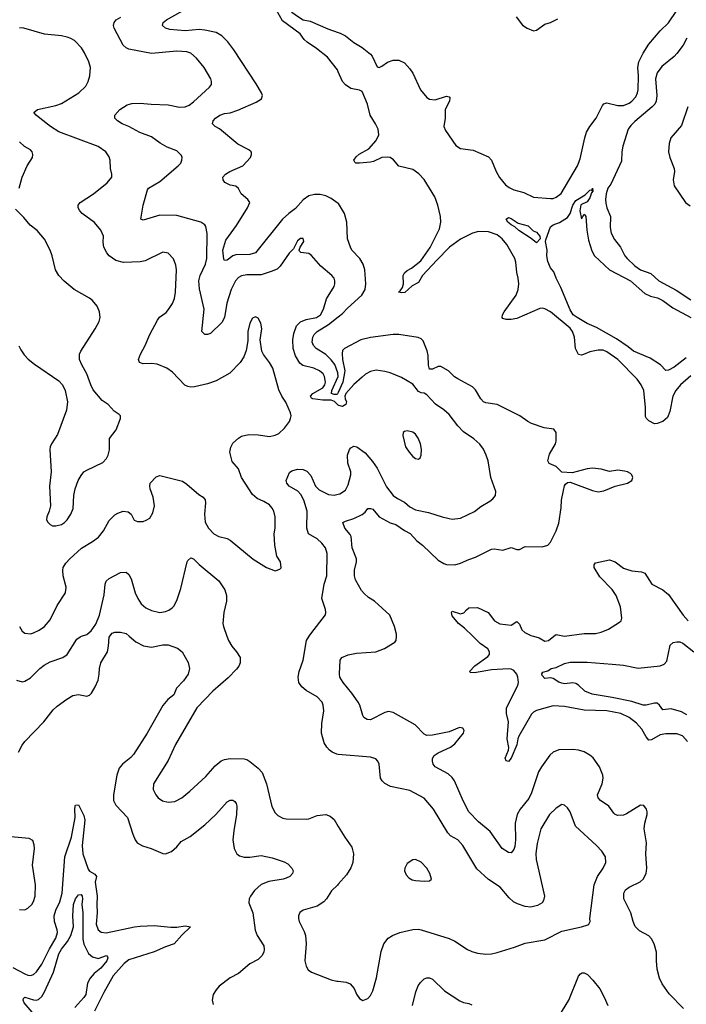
# Model space of a CAD drawing. Header units: inches. Extents: x 1173000 to 1307049, y 522583 to 678455.
# Tile 488 of 617: x 1217732 to 1222477, y 637379 to 644391. Entities that reach past the tile are written whole.
import ezdxf

# ---------------------------------------------------------------- set-up
doc = ezdxf.new("R2010")
doc.units = ezdxf.units.IN
doc.header["$MEASUREMENT"] = 0
for name, color, linetype in [('B2613', 7, 'Continuous'), ('B2614', 7, 'Continuous'), ('B2623', 7, 'Continuous'), ('B2624', 7, 'Continuous')]:
    doc.layers.add(name, color=color, linetype=linetype)

msp = doc.modelspace()

# ---------------------------------------------------------------- linework, layer by layer
at = {"layer": 'B2613', "color": 5}
for points, elevation in [([(1217710, 639688.5), (1217750, 639676.4), (1217770, 639680.4), (1217810, 639704.4), (1217875.8, 639770), (1217906.7, 639793.3), (1217950, 639817.7), (1218039.3, 639850), (1218069.6, 639870), (1218139.3, 639980.7), (1218163.3, 639996.7), (1218172.9, 640000)], 1040), ([(1217724.6, 639175.4), (1217750, 639225.5), (1217768.2, 639250), (1217904, 639390), (1217970, 639475.5), (1217998.2, 639501.8), (1218066.7, 639553.3), (1218110, 639577.6), (1218150, 639584.4), (1218210, 639574), (1218230, 639580.7), (1218244.4, 639595.6), (1218270, 639639.1), (1218291.5, 639688.5), (1218298.8, 639730), (1218299.8, 639770), (1218309.8, 639810), (1218356.5, 639890), (1218365.3, 639930), (1218370, 639994), (1218374.4, 640000)], 1020), ([(1218512, 640000), (1218559.6, 639959.6), (1218612.4, 639932.4), (1218670, 639922.2), (1218750, 639938), (1218790, 639938.4), (1218855, 639915), (1218888.4, 639890), (1218932.4, 639812.4), (1218940.2, 639770), (1218930.2, 639730), (1218897.6, 639682.4), (1218849.2, 639630), (1218830, 639582.7), (1218786, 639550), (1218750, 639507.8), (1218640.2, 639310), (1218542, 639158), (1218523.5, 639136.5), (1218464.7, 639090), (1218439.7, 639060.3), (1218423.2, 639010), (1218399.3, 638870), (1218399.7, 638830), (1218417.7, 638797.7), (1218499.5, 638710), (1218536.5, 638590), (1218553.7, 638550), (1218568.4, 638530), (1218607.1, 638507.1), (1218668.1, 638488.1), (1218750, 638452.4), (1218770, 638450.4), (1218812.3, 638467.7), (1218850, 638500.5), (1218881.8, 638538.2), (1218944.6, 638575.4), (1219050, 638657.4), (1219127.3, 638730), (1219210, 638821.1), (1219230, 638833.4), (1219250, 638832.2), (1219262.5, 638822.5), (1219271.8, 638810), (1219276.9, 638790), (1219276, 638730), (1219255.8, 638615.8), (1219250.2, 638550.2), (1219259.6, 638490), (1219278.7, 638450), (1219296.2, 638436.2), (1219330, 638427.1), (1219370, 638427.2), (1219450, 638438), (1219530, 638423.1), (1219613.7, 638393.7), (1219640, 638380), (1219668.2, 638350), (1219678.4, 638330), (1219673.4, 638310), (1219654.3, 638290), (1219630, 638277.5), (1219607.3, 638270), (1219505.4, 638254.6), (1219450, 638233.6), (1219404.5, 638190), (1219374.9, 638150), (1219365.2, 638130), (1219363.2, 638103.2), (1219391.6, 638030), (1219407.9, 637907.9), (1219422, 637870), (1219470, 637794.8), (1219472.6, 637770), (1219468.9, 637750), (1219455.5, 637724.5), (1219430, 637699.1), (1219370, 637666.6), (1219290, 637598.4), (1219230, 637567.6), (1219151.7, 637508.3), (1219130, 637482.7), (1219110, 637448.7), (1219103, 637410), (1219110, 637378)], 1020), ([(1219206.9, 640000), (1219217.6, 639970), (1219241.3, 639930), (1219275.3, 639890), (1219300.3, 639850), (1219302, 639810), (1219292.9, 639787.1), (1219274.3, 639765.7), (1219215, 639705), (1219107, 639610), (1218993.1, 639490), (1218841.7, 639230), (1218790, 639115.1), (1218684.9, 638950), (1218681.6, 638910), (1218700.5, 638870), (1218718, 638850), (1218747.8, 638827.8), (1218790, 638818.7), (1218836.3, 638823.7), (1218887, 638850), (1218943.3, 638896.7), (1219058, 639002), (1219123, 639077), (1219167.2, 639112.8), (1219190, 639122.8), (1219230, 639130.3), (1219330, 639126.4), (1219350, 639121.6), (1219370, 639108.2), (1219430, 639061.3), (1219457.4, 639030), (1219488.4, 638948.4), (1219527.1, 638787.1), (1219550, 638744), (1219570, 638723), (1219606.1, 638706.1), (1219630, 638701.3), (1219770, 638697.4), (1219790, 638700.3), (1219850, 638724.4), (1219910, 638730.6), (1219942, 638718), (1219970, 638696.3), (1220000, 638646.1)], 1040), ([(1220000, 639158.8), (1219990, 639159.7), (1219955.3, 639175.3), (1219936.2, 639190), (1219917.6, 639210), (1219900.4, 639240.4), (1219879.1, 639310), (1219881.8, 639378.2), (1219895.8, 639470), (1219891.2, 639510), (1219884, 639530), (1219850, 639568.2), (1219770, 639614.3), (1219740, 639640), (1219719.7, 639670), (1219713.7, 639710), (1219721.7, 639750), (1219749.6, 639829.6), (1219774, 639970), (1219792.8, 640000)], 1040), ([(1217682.4, 637642.4), (1217770, 637595.6), (1217790, 637587.1), (1217810, 637585.8), (1217830, 637592.6), (1217852, 637610), (1217890, 637666), (1217944.8, 637775.2), (1217989.3, 637850), (1218000.4, 637890), (1217999.6, 637910), (1217979.9, 637970), (1217977.8, 638010), (1217988.5, 638050), (1218017, 638110), (1218035.8, 638170), (1218053.9, 638430), (1218099.9, 638570), (1218127.5, 638710), (1218124.2, 638770), (1218127.6, 638790), (1218130, 638797.3), (1218150, 638800.7), (1218190, 638724.9), (1218196.4, 638690), (1218176.6, 638510), (1218180.8, 638450), (1218220.8, 638340.8), (1218230, 638327.8), (1218267.3, 638307.3), (1218279.2, 638290), (1218268.4, 638250), (1218283.4, 638150), (1218280.9, 638090), (1218284.4, 638030), (1218275.8, 637950), (1218290.3, 637910), (1218312.8, 637892.8), (1218348.4, 637888.4), (1218549.2, 637930.8), (1218590, 637935.1), (1218690, 637940.9), (1218808.6, 637928.6), (1218851.8, 637928.2), (1218910, 637937.7), (1218947.3, 637930), (1218887.4, 637872.6), (1218831.7, 637810), (1218770.2, 637789.8), (1218690, 637754.3), (1218510, 637697.1), (1218474.9, 637670), (1218398.6, 637581.4), (1218330, 637463.6), (1218265, 637330)], 980), ([(1217730, 638054.6), (1217770, 638052.9), (1217790, 638064), (1217817.7, 638090), (1217830, 638110.6), (1217842.2, 638150), (1217844.7, 638230), (1217823, 638370), (1217837.1, 638490), (1217835.9, 638515.9), (1217826.3, 638546.3), (1217800.6, 638560.6), (1217670, 638572.9)], 1020), ([(1220000, 638234.6), (1219993.3, 638226.7), (1219951.5, 638188.5), (1219915.5, 638130), (1219898, 638110), (1219850, 638077.6), (1219750, 638049.3), (1219727.2, 638032.8), (1219716.3, 638010), (1219715.5, 637990), (1219721.6, 637970), (1219756.9, 637896.9), (1219765.3, 637870), (1219770.4, 637810), (1219761.3, 637690), (1219770, 637651), (1219786.1, 637626.1), (1219810, 637608.4), (1219950, 637554.9), (1219990, 637544.9), (1220000, 637543.6)], 1040), ([(1217849.5, 637289.5), (1217765.2, 637390), (1217757.2, 637410), (1217759.1, 637420.9), (1217770, 637430.8), (1217830, 637412), (1217850, 637410.1), (1217865.2, 637414.8), (1217890, 637435.2), (1217910, 637468.3), (1217972.4, 637607.6), (1218010, 637739.3), (1218028.7, 637771.3), (1218073.7, 637826.3), (1218096.9, 637870), (1218115.2, 637930), (1218109.8, 638010.2), (1218116.1, 638090), (1218130, 638130.3), (1218150, 638158.9), (1218170, 638160.3), (1218176.5, 638150), (1218178.4, 638130), (1218175.3, 638090), (1218182.4, 638030), (1218182.3, 637842.3), (1218187.9, 637807.9), (1218221.8, 637741.8), (1218250, 637716.9), (1218290, 637705.4), (1218350, 637726), (1218358, 637718), (1218359, 637710), (1218351.4, 637690), (1218310, 637635.9), (1218262.2, 637597.8), (1218233.2, 637566.8), (1218215.9, 637530), (1218202.1, 637450), (1218190, 637428.9), (1218123.7, 637356.3)], 960)]:
    msp.add_lwpolyline(points, dxfattribs=dict(at, elevation=elevation))
at = {"layer": 'B2614', "color": 5}
for points, elevation in [([(1220000, 644019), (1219993.8, 644033.8), (1219922.8, 644122.8), (1219844.7, 644184.7), (1219778, 644230), (1219757, 644250), (1219729.4, 644290), (1219602, 644382), (1219516.3, 644536.3), (1219490, 644568.2), (1219476.6, 644596.6), (1219440.7, 644650), (1219441.2, 644658.8), (1219450, 644666.8), (1219472.4, 644652.4), (1219490, 644636.4), (1219542.8, 644562.8), (1219670, 644444.2), (1219717.1, 644410), (1219750.8, 644390), (1219798.9, 644378.9), (1219924.9, 644324.9), (1220000, 644299)], 980), ([(1220000, 643081.8), (1219950, 643117.4), (1219910, 643135.4), (1219870, 643145.3), (1219830, 643145.3), (1219790, 643136.8), (1219750, 643108.2), (1219694.9, 643045.1), (1219647, 643010), (1219603, 642970), (1219410.2, 642730), (1219370, 642717.5), (1219270, 642717.1), (1219250, 642709.8), (1219210, 642678.4), (1219190, 642675.4), (1219184.2, 642684.2), (1219178.7, 642750), (1219199.1, 642820.9), (1219274.6, 642925.4), (1219354.5, 643050), (1219369.6, 643090), (1219357, 643110), (1219309.3, 643150), (1219289.5, 643189.5), (1219270, 643206), (1219230, 643212.3), (1219192, 643232), (1219179.3, 643250), (1219178, 643270), (1219196.2, 643290), (1219227.6, 643310), (1219321.4, 643350), (1219374.3, 643410), (1219382.4, 643430), (1219382, 643442), (1219380.9, 643450), (1219363.1, 643463.1), (1219284.8, 643504.8), (1219154.5, 643614.5), (1219124, 643630), (1219104, 643650), (1219109.2, 643670), (1219127, 643690), (1219157, 643710), (1219190, 643722.8), (1219230, 643727.7), (1219285.9, 643745.9), (1219416.2, 643803.8), (1219453.4, 643826.6), (1219460.3, 643850), (1219453.2, 643870), (1219414.6, 643934.6), (1219256.1, 644176.1), (1219213.9, 644233.9), (1219170, 644275.9), (1219130, 644298.3), (1219050, 644316.8), (1219010, 644319.9), (1218910, 644312.2), (1218799.8, 644319.8), (1218769.4, 644330), (1218749.6, 644350), (1218753.6, 644370), (1218778, 644390), (1218992.4, 644510)], 1020), ([(1220000, 641644.9), (1219972, 641672), (1219950, 641681.8), (1219890, 641680.5), (1219818.9, 641690), (1219810, 641694.8), (1219801.7, 641710), (1219818.1, 641730), (1219889.8, 641770), (1219903.9, 641790), (1219908, 641810), (1219901.5, 641850), (1219891.1, 641870), (1219866.6, 641890), (1219825.1, 641910), (1219748, 641928), (1219725.6, 641945.6), (1219696.4, 641996.4), (1219679, 642050), (1219677.3, 642110), (1219683.4, 642156.6), (1219701.2, 642210), (1219730, 642239.3), (1219770, 642256.8), (1219843.6, 642270), (1219872.3, 642290), (1219894.3, 642330), (1219916.8, 642403.2), (1219969.6, 642490), (1219976.2, 642510), (1219976.2, 642530), (1219969.5, 642550), (1219954, 642570), (1219875.8, 642635.8), (1219810, 642711.5), (1219790, 642726), (1219733.2, 642733.2), (1219722.7, 642742.7), (1219721.2, 642750), (1219729.4, 642770.6), (1219754, 642810), (1219750, 642832.7), (1219730, 642832.3), (1219710, 642815.1), (1219680.5, 642759.5), (1219650, 642729), (1219585.3, 642634.7), (1219564.7, 642615.3), (1219523.2, 642596.8), (1219450, 642574.6), (1219350, 642574.2), (1219310, 642565.7), (1219290, 642554), (1219268.4, 642530), (1219238.1, 642470), (1219207.3, 642372.7), (1219190.1, 642270), (1219170, 642233.3), (1219090, 642155.3), (1219070, 642149.3), (1219050, 642149.4), (1219029, 642170), (1219046, 642330), (1219013.1, 642473.2), (1219006.4, 642530), (1219016.4, 642570), (1219054.1, 642650), (1219063.2, 642690), (1219067.4, 642867.4), (1219057.4, 642917.4), (1219049.5, 642930), (1219021.2, 642950), (1218850, 642996.8), (1218730, 642998.7), (1218610, 642962), (1218594, 642970), (1218611.1, 643070), (1218641.7, 643178.3), (1218650, 643190.3), (1218730, 643238.8), (1218860.7, 643350), (1218878, 643370), (1218887, 643390), (1218889.5, 643410), (1218883.9, 643423.9), (1218850, 643457.6), (1218782.7, 643482.7), (1218731.9, 643511.9), (1218670, 643557.4), (1218588.3, 643588.3), (1218510, 643629.7), (1218460.9, 643650), (1218429.3, 643670), (1218409.2, 643690), (1218410, 643711.3), (1218445.2, 643750), (1218496.1, 643783.9), (1218530, 643794.7), (1218590, 643797.1), (1218668, 643788), (1218790, 643783.5), (1218870, 643768.7), (1218910, 643770.2), (1218937.4, 643782.6), (1218970, 643806.5), (1219082.4, 643910), (1219096.8, 643930), (1219098.4, 643950), (1219092.2, 643970), (1219046.1, 644050), (1218990, 644115.9), (1218950, 644151.6), (1218921.5, 644161.5), (1218850, 644166.3), (1218670, 644150.6), (1218510, 644180.4), (1218489.8, 644189.8), (1218468.3, 644210), (1218405.4, 644330), (1218400.5, 644350), (1218404.2, 644370), (1218419.6, 644390), (1218452.2, 644407.8)], 1040), ([(1217730.4, 640070), (1217750, 640036.3), (1217770, 640022), (1217810, 640018), (1217830, 640023.8), (1217870, 640043.1), (1217909.5, 640070), (1217950, 640118), (1217999.6, 640220.4), (1218059.3, 640310), (1218062.9, 640350), (1218041.1, 640430), (1218038.3, 640470), (1218042.6, 640490), (1218060, 640520), (1218088.1, 640551.9), (1218171.6, 640628.4), (1218250, 640673.8), (1218293.7, 640706.3), (1218329.8, 640750.2), (1218370, 640825.5), (1218410, 640865.5), (1218430, 640877.1), (1218469.7, 640890.3), (1218505.1, 640885.1), (1218524.9, 640870), (1218546.7, 640826.7), (1218570, 640818), (1218610, 640818), (1218633.6, 640826.4), (1218657.7, 640842.3), (1218680.4, 640879.6), (1218692, 640930), (1218681.2, 640990), (1218661.5, 641050), (1218658, 641070), (1218660.7, 641090), (1218704.2, 641135.8), (1218730, 641145.5), (1218890, 641104.4), (1218923, 641083), (1219007.7, 641010), (1219039.1, 640990), (1219051.5, 640971.5), (1219055.2, 640950), (1219046.8, 640870), (1219052.2, 640812.2), (1219075.3, 640770), (1219114.9, 640730), (1219150, 640710.3), (1219210, 640695.3), (1219230, 640685.3), (1219393.4, 640550), (1219490, 640491), (1219550, 640466), (1219583.1, 640476.9), (1219592.9, 640487.1), (1219589, 640530), (1219562.7, 640570), (1219547.6, 640650), (1219543.5, 640730), (1219549.8, 640770), (1219550.9, 640850), (1219542, 640890), (1219530, 640913.3), (1219510, 640936.3), (1219470, 640960.5), (1219421.8, 640981.8), (1219389.8, 641009.8), (1219309.9, 641129.9), (1219290, 641192), (1219243.9, 641243.9), (1219228.4, 641310), (1219234.1, 641345.9), (1219250, 641375.6), (1219289, 641411), (1219310, 641424), (1219363.3, 641436.7), (1219430, 641434.6), (1219510, 641423.7), (1219550, 641432.2), (1219576, 641444), (1219618, 641482), (1219652, 641530), (1219659.3, 641550), (1219664, 641570), (1219659, 641590), (1219626.5, 641666.5), (1219598.4, 641710), (1219576.1, 641756.1), (1219535.1, 641910), (1219511.3, 641950), (1219466.4, 642006.4), (1219455.8, 642030), (1219444.2, 642110), (1219455.1, 642190), (1219449.5, 642230), (1219430, 642265.2), (1219410, 642275.1), (1219390, 642265.2), (1219370.6, 642230), (1219355.8, 642170), (1219356.1, 642103.9), (1219345.1, 642034.9), (1219326.4, 641990), (1219300.5, 641950), (1219226.9, 641873.1), (1219130, 641818.7), (1219070, 641796.9), (1218975.9, 641775.9), (1218950, 641773.6), (1218930, 641777.6), (1218908.7, 641788.7), (1218819.6, 641879.6), (1218778.4, 641910), (1218710, 641936.8), (1218670, 641942.5), (1218610, 641940.5), (1218584, 641950), (1218578, 641970), (1218591.5, 642010), (1218624.7, 642070), (1218658, 642150), (1218712.6, 642250), (1218728, 642272), (1218774, 642306), (1218792.5, 642327.5), (1218820.5, 642370), (1218834.9, 642405.1), (1218841.7, 642450), (1218848.3, 642608.3), (1218843.5, 642643.5), (1218827.8, 642687.8), (1218790, 642729.2), (1218750, 642735.1), (1218626.2, 642673.8), (1218590, 642667.1), (1218470, 642660.5), (1218416.3, 642676.3), (1218369.6, 642710), (1218353.3, 642730), (1218331.1, 642771.1), (1218326.7, 642806.7), (1218328.2, 642850), (1218310, 642892), (1218265.7, 642945.7), (1218177, 643010), (1218159.3, 643030), (1218149.3, 643050), (1218149.5, 643070), (1218162.7, 643090), (1218257, 643150), (1218354.5, 643230), (1218387, 643270), (1218387.3, 643290), (1218378.4, 643330), (1218377, 643390), (1218370, 643413.2), (1218345.1, 643450), (1218290, 643488), (1218010, 643590.9), (1217950.6, 643630.6), (1217874.5, 643690), (1217849.3, 643710), (1217834, 643730), (1217858, 643750), (1217990, 643779.1), (1218030, 643794.9), (1218154, 643870), (1218202.6, 643917.4), (1218219.6, 643950), (1218231.6, 643990), (1218235.8, 644050), (1218224.2, 644090), (1218193.9, 644153.9), (1218171.5, 644190), (1218121.6, 644241.6), (1218097.2, 644257.2), (1218070, 644266.9), (1218030, 644275.4), (1217910, 644288.6), (1217762, 644330), (1217730, 644333.1)], 1060), ([(1217728.3, 643190), (1217749.8, 643270.2), (1217786, 643350), (1217823, 643410), (1217826.2, 643430), (1217820.8, 643450), (1217810, 643463.5), (1217766.7, 643486.7), (1217730, 643519.8)], 1080), ([(1217727.3, 642067.3), (1217739.5, 642039.5), (1217763.8, 642003.8), (1217792.8, 641972.8), (1217837.2, 641937.2), (1218010, 641818), (1218037.1, 641790), (1218057.1, 641750), (1218072.7, 641670), (1218066, 641610), (1218002, 641438), (1217958, 641370), (1217948.5, 641350), (1217946.4, 641330), (1217956.4, 641170), (1217944.6, 641070), (1217952.7, 640930), (1217943.2, 640890), (1217925.3, 640850), (1217923.8, 640830), (1217931.9, 640811.9), (1217950, 640795.5), (1217967, 640787), (1217990, 640785.7), (1218030, 640796.5), (1218050.6, 640809.4), (1218071.1, 640830), (1218097.4, 640870), (1218112.6, 640910), (1218117.5, 641002.5), (1218126.6, 641050), (1218148.4, 641110), (1218170, 641146), (1218190, 641170.4), (1218210, 641183.7), (1218323.1, 641236.9), (1218350, 641266.8), (1218362.4, 641290), (1218372.4, 641327.6), (1218371.2, 641408.8), (1218419.5, 641470), (1218449.3, 641550), (1218449, 641570), (1218440.2, 641580.2), (1218403.9, 641603.9), (1218360.9, 641650), (1218319.8, 641679.8), (1218256, 641756), (1218238.7, 641790), (1218210, 641869.2), (1218173.5, 641933.5), (1218158.7, 641970), (1218158.7, 642010), (1218167.6, 642030), (1218269.8, 642190.2), (1218297.5, 642242.5), (1218304.2, 642270), (1218300.5, 642310), (1218283.6, 642350), (1218250, 642391.6), (1218228.5, 642408.5), (1218120.9, 642470), (1218049.8, 642529.8), (1218009.8, 642569.8), (1217986.9, 642610), (1217964, 642710), (1217949.7, 642750), (1217910, 642827), (1217855.6, 642890), (1217806.5, 642926.5), (1217761.4, 642981.4), (1217702.4, 643042.4)], 1080), ([(1220000, 641737.1), (1219994.7, 641725.3), (1219990, 641721.2), (1219970, 641721.7), (1219951.7, 641730), (1219953.5, 641750), (1219998.3, 641850), (1219996.8, 641876.8), (1219974.7, 641934.7), (1219950, 641969.5), (1219910, 642006.6), (1219842.4, 642050), (1219824.2, 642070), (1219814.7, 642094.7), (1219819.1, 642130), (1219828.5, 642150), (1219850.4, 642169.6), (1219930, 642220.8), (1220000, 642274.4)], 1020), ([(1219792.8, 640000), (1219803.3, 640016.7), (1219908.2, 640151.8), (1219911.5, 640170), (1219908.4, 640190), (1219881.7, 640270), (1219899.8, 640370), (1219918.7, 640430), (1219920.5, 640590), (1219908.3, 640630), (1219883.6, 640663.6), (1219850, 640693.7), (1219787.6, 640730), (1219775.3, 640770), (1219777.5, 640890), (1219755.3, 640970), (1219732.9, 641010), (1219712.6, 641032.6), (1219649.6, 641070), (1219632.7, 641090), (1219628.7, 641110), (1219652.8, 641167.2), (1219670, 641178.7), (1219709.8, 641190.2), (1219750, 641187.4), (1219774.8, 641174.8), (1219805.4, 641145.5), (1219836.5, 641070), (1219862.7, 641042.7), (1219930, 641008.5), (1219970, 641004.1), (1220000, 641011)], 1040), ([(1218172.9, 640000), (1218210, 640012.7), (1218240.7, 640039.3), (1218273.3, 640086.7), (1218301.5, 640150), (1218334.1, 640294.1), (1218340.5, 640370), (1218348.6, 640391.4), (1218368.7, 640411.3), (1218450, 640455.3), (1218490, 640457.6), (1218510, 640439.1), (1218526.4, 640410), (1218554.9, 640310), (1218572.6, 640270), (1218597.6, 640230), (1218630, 640203.1), (1218670, 640183.7), (1218730, 640170.4), (1218770, 640177), (1218794.5, 640185.5), (1218818.2, 640201.8), (1218830, 640215.5), (1218850, 640254.9), (1218879.7, 640340.3), (1218924.8, 640530), (1218930, 640540.5), (1218950, 640558.4), (1218970, 640552.4), (1219010, 640511.8), (1219150, 640394.6), (1219191.2, 640330), (1219203.2, 640290), (1219203.6, 640250), (1219185.2, 640170), (1219178.9, 640090), (1219181.7, 640070), (1219206.9, 640000)], 1040), ([(1218374.4, 640000), (1218390, 640021.1), (1218409.3, 640030), (1218450, 640030.3), (1218490, 640018.7), (1218512, 640000)], 1020)]:
    msp.add_lwpolyline(points, dxfattribs=dict(at, elevation=elevation))
at = {"layer": 'B2623', "color": 5}
for points, elevation in [([(1222456.2, 637350), (1222353.9, 637453.9), (1222305.2, 637525.2), (1222286.8, 637566.8), (1222269.8, 637629.8), (1222264.1, 637690), (1222264.5, 637750), (1222248.5, 637810), (1222230, 637845.1), (1222210, 637866), (1222143.5, 637903.5), (1222113.5, 637933.5), (1222097.5, 637970), (1222082.9, 638030), (1222032.9, 638130), (1222032.2, 638170), (1222045, 638195), (1222070, 638214.2), (1222148, 638252), (1222170, 638270.5), (1222191.2, 638310), (1222196.4, 638350), (1222187.6, 638450), (1222193.5, 638530), (1222176.9, 638630), (1222181.6, 638670), (1222197, 638730), (1222198, 638750), (1222192.7, 638770), (1222174, 638794), (1222150, 638798), (1222050, 638736), (1222030, 638727.1), (1221990, 638723.5), (1221970.9, 638730.9), (1221960.3, 638740.3), (1221924.7, 638790), (1221865.4, 638830), (1221848.6, 638850), (1221845.6, 638870), (1221877.4, 638950), (1221883.8, 638990), (1221881.4, 639010), (1221858.7, 639070), (1221813.9, 639133.9), (1221790, 639154.4), (1221750, 639176.8), (1221710, 639189.9), (1221670, 639194.5), (1221570, 639191.4), (1221530, 639173.8), (1221506, 639154), (1221445, 639070), (1221425, 639035), (1221373.9, 638886.1), (1221355, 638845), (1221294.4, 638770), (1221273.7, 638730), (1221259.3, 638670), (1221260.9, 638550), (1221256.2, 638503.8), (1221250, 638482), (1221230, 638458.4), (1221210, 638460.5), (1221165.7, 638490), (1221081.5, 638610), (1220998.3, 638678.3), (1220929.8, 638750), (1220887.4, 638827.4), (1220825.7, 638970), (1220810, 638995.6), (1220781.6, 639021.6), (1220689.8, 639069.8), (1220674.7, 639090), (1220669.7, 639110), (1220671.3, 639128.7), (1220682.9, 639150), (1220710.9, 639169.1), (1220799.5, 639210), (1220830, 639234.4), (1220891.6, 639310), (1220895.1, 639330), (1220886, 639346), (1220862, 639350), (1220790, 639320.5), (1220670, 639296.4), (1220630, 639293.5), (1220610, 639302), (1220545.8, 639370), (1220390, 639457.8), (1220356.7, 639463.3), (1220330, 639457.2), (1220230, 639405.1), (1220206.4, 639406.4), (1220182.6, 639422.6), (1220174.9, 639434.9), (1220152.2, 639510), (1220140.7, 639530), (1220095, 639595), (1220033.3, 639670), (1220011.1, 639710), (1220008.3, 639731.7), (1220013.3, 639830), (1220025.6, 639850), (1220070, 639868.2), (1220130, 639878.8), (1220268, 639890), (1220327.7, 639912.3), (1220402.7, 639957.3), (1220412, 639970), (1220413.5, 640000)], 1020), ([(1222484.5, 639250), (1222450, 639290.9), (1222410, 639306), (1222330, 639305.7), (1222290, 639298.2), (1222230, 639263.1), (1222210, 639261.1), (1222190, 639284.7), (1222159.6, 639339.6), (1222121.1, 639381.1), (1222070, 639421.5), (1222010, 639451.3), (1221911, 639469), (1221750, 639474.2), (1221610, 639499.9), (1221530, 639503.7), (1221410, 639472.2), (1221390, 639460.6), (1221375.4, 639444.6), (1221285.3, 639290), (1221277.2, 639270), (1221270, 639227.2), (1221230, 639132), (1221210, 639107.9), (1221193.8, 639113.8), (1221188.6, 639131.4), (1221210.7, 639190), (1221212.5, 639207.5), (1221202.2, 639270), (1221211.1, 639390), (1221197.7, 639450), (1221197.7, 639490), (1221277.5, 639650), (1221282.3, 639670), (1221278.2, 639710), (1221269.8, 639730), (1221250, 639755.8), (1221230, 639765.3), (1221210, 639768.2), (1221090, 639761.3), (1220970, 639739.8), (1220941.7, 639741.7), (1220932.7, 639750), (1220971.6, 639790), (1221064.2, 639855.8), (1221076.3, 639870), (1221076.4, 639890), (1221064.2, 639910), (1221010, 639949.3), (1220956.7, 640000)], 980), ([(1221388.1, 640000), (1221428.4, 639988.4), (1221470, 639965.2), (1221495.4, 639970), (1221533.3, 640000)], 980), ([(1222481.1, 639441.1), (1222442.4, 639462.4), (1222370, 639483.5), (1222310, 639476.4), (1222285.3, 639510), (1222270, 639523.1), (1222250, 639523.9), (1222190, 639508.7), (1222170, 639508.7), (1222090, 639535.9), (1221950, 639565.1), (1221807.2, 639587.2), (1221755.6, 639610), (1221710, 639651.6), (1221690, 639664.2), (1221670, 639669.6), (1221610, 639662.6), (1221590, 639666.6), (1221570, 639674), (1221530, 639699.5), (1221510, 639703.6), (1221470, 639698.4), (1221450, 639721.2), (1221447.5, 639732.5), (1221456.6, 639743.4), (1221490, 639754), (1221515.3, 639770), (1221550, 639777.4), (1221610, 639806.6), (1221650, 639814.8), (1221770, 639816.5), (1221950, 639802.6), (1222030, 639793.4), (1222133.5, 639773.5), (1222290, 639789.4), (1222319.6, 639800.4), (1222338.1, 639821.9), (1222362.1, 639937.9), (1222384, 639956), (1222410, 639961.5), (1222430, 639960.1), (1222451, 639951), (1222530, 639890.2)], 960), ([(1220000, 637543.6), (1220056.5, 637536.5), (1220084.9, 637524.9), (1220113, 637493), (1220130, 637451), (1220150, 637421), (1220173.6, 637406.4), (1220210, 637422), (1220230, 637442), (1220245.2, 637474.8), (1220272.3, 637567.7), (1220305.6, 637754.4), (1220323.6, 637810), (1220355.1, 637850), (1220386, 637870), (1220437.2, 637890), (1220530, 637912.9), (1220570, 637914.3), (1220590, 637910.3), (1220790, 637848.2), (1220828.9, 637828.9), (1220919.1, 637770), (1220950, 637756.5), (1220990, 637744.6), (1221050, 637736.5), (1221090, 637739.5), (1221131, 637749), (1221253.5, 637786.5), (1221330, 637815.8), (1221470, 637839.3), (1221590, 637900.3), (1221730, 637930.4), (1221775.3, 637944.7), (1221784, 637950), (1221792.7, 637970), (1221789.4, 637990), (1221821.1, 638230), (1221844, 638290), (1221884.2, 638350), (1221903.6, 638390), (1221901.6, 638430), (1221875.6, 638470), (1221837.6, 638510), (1221687.2, 638647.2), (1221650, 638749.2), (1221630, 638779.3), (1221610, 638797.2), (1221590, 638801.2), (1221550, 638777), (1221502, 638730), (1221441.7, 638630), (1221415.6, 638524.4), (1221405.9, 638454.1), (1221407.9, 638410), (1221463.7, 638170), (1221466.7, 638150), (1221460.7, 638119.3), (1221450, 638100.9), (1221416.7, 638083.3), (1221370, 638072.3), (1221330, 638076.4), (1221274.5, 638094.5), (1221245.6, 638110), (1221217, 638137), (1221152.7, 638212.7), (1221070, 638267.6), (1220985.3, 638345.3), (1220885.4, 638510), (1220850, 638549.7), (1220799.4, 638579.4), (1220779.5, 638599.5), (1220676.9, 638770), (1220610, 638847.8), (1220510, 638902.6), (1220371, 638931), (1220330, 638951.8), (1220311.8, 638970), (1220301.3, 638990), (1220289.6, 639090), (1220282, 639110), (1220266.3, 639126.3), (1220230, 639138.7), (1220000, 639158.8)], 1040), ([(1220000, 638646.1), (1220045.5, 638570), (1220097.3, 638497.3), (1220108.8, 638450), (1220104.2, 638390), (1220089, 638351), (1220058, 638302), (1220000, 638234.6)], 1040), ([(1221543.5, 637250), (1221640.8, 637410), (1221710, 637580.5), (1221723, 637597), (1221736.1, 637603.9), (1221750, 637604.6), (1221772.4, 637592.4), (1221811.7, 637551.7), (1221860.2, 637490), (1221892.9, 637430), (1221918.9, 637370)], 1020), ([(1220527.3, 637370), (1220551.8, 637468.2), (1220568.5, 637511.5), (1220584.6, 637535.4), (1220610, 637560.5), (1220630, 637568.2), (1220648.1, 637568.1), (1220670, 637558), (1220756, 637476), (1220864, 637404), (1220890, 637393.4), (1220930, 637386.4), (1220950, 637375.5)], 1020)]:
    msp.add_lwpolyline(points, dxfattribs=dict(at, elevation=elevation))
at = {"layer": 'B2623', "color": 5, "elevation": 1060}
msp.add_lwpolyline([(1220550, 638411.8), (1220530, 638409.4), (1220490, 638382.7), (1220473, 638350), (1220470.7, 638330), (1220482, 638302), (1220501.1, 638281.1), (1220526.6, 638266.6), (1220550, 638261.6), (1220610, 638255.5), (1220650, 638258), (1220662, 638270), (1220652.3, 638310), (1220629.5, 638350), (1220590, 638392)], close=True, dxfattribs=at)
at = {"layer": 'B2624', "color": 5}
for points, elevation in [([(1220000, 644299), (1220014.1, 644294.1), (1220050, 644274.9), (1220110, 644227.9), (1220170, 644193), (1220230, 644144), (1220241.2, 644130), (1220276, 644056), (1220290, 644050.3), (1220310, 644059.6), (1220350, 644089.2), (1220390, 644102.7), (1220430, 644102.4), (1220470, 644084.2), (1220510, 644040.3), (1220530, 644010.4), (1220584.3, 643890), (1220630, 643835.8), (1220650, 643825.8), (1220690, 643818.9), (1220770, 643844.9), (1220790, 643841), (1220794.4, 643834.4), (1220790.4, 643810), (1220759.5, 643750), (1220759.3, 643690), (1220750.1, 643630), (1220761.8, 643601.8), (1220835.3, 643495.3), (1220870, 643472.6), (1220960.6, 643460.6), (1221070, 643414), (1221090.2, 643390.2), (1221123.8, 643310), (1221148, 643268), (1221190, 643213.8), (1221214.8, 643194.8), (1221250, 643179.4), (1221319.1, 643159.1), (1221390, 643126), (1221510, 643116.9), (1221530, 643118), (1221550, 643125.8), (1221586.9, 643153.1), (1221701.4, 643350), (1221720.7, 643399.3), (1221754.1, 643550), (1221767.3, 643590), (1221790, 643629.3), (1221834.5, 643690), (1221879.8, 643780.2), (1221890, 643790.4), (1221910, 643798.9), (1221990, 643778.4), (1222030, 643779.8), (1222070, 643796.4), (1222090, 643810.8), (1222118, 643842), (1222130.3, 643869.7), (1222133.1, 643890), (1222135.9, 643990), (1222131.1, 644050), (1222138.1, 644090), (1222170, 644152.3), (1222210, 644216.5), (1222290, 644310.4), (1222350, 644368), (1222410, 644456.4)], 980), ([(1221264.9, 644410), (1221310, 644351), (1221344.7, 644330), (1221390, 644310.8), (1221410, 644315.5), (1221470, 644358), (1221510, 644370.3), (1221563.1, 644396.9)], 1020), ([(1222481.4, 644258.6), (1222454.8, 644210), (1222409.4, 644150), (1222390.9, 644129.1), (1222301.7, 644058.3), (1222268.6, 644011.4), (1222257.1, 643970), (1222265.7, 643850), (1222261.6, 643810), (1222252.2, 643790), (1222234.1, 643770), (1222110, 643666.8), (1222081.8, 643638.2), (1222062.2, 643610), (1222023.8, 643490), (1222017, 643450), (1222015.7, 643384.3), (1221939.8, 643220.2), (1221919.1, 643190), (1221906.3, 643150), (1221901.8, 643110), (1221904, 643084), (1221911, 643050), (1221937.5, 642990), (1221933.8, 642910), (1221942.2, 642870), (1221965.5, 642825.5), (1222007.7, 642770), (1222040.2, 642710), (1222055.8, 642690), (1222110, 642638.2), (1222150, 642610.2), (1222223.2, 642583.2), (1222280.3, 642530), (1222405, 642465), (1222510, 642395.8)], 980), ([(1222510, 641855.6), (1222435.6, 641790), (1222402.2, 641750), (1222379.8, 641710), (1222359.7, 641600.3), (1222342.6, 641557.4), (1222310, 641529.8), (1222270, 641515.1), (1222250, 641514), (1222210, 641535.1), (1222193.6, 641550), (1222185.7, 641565.7), (1222187, 641630), (1222173.5, 641750), (1222156.1, 641790), (1222127.4, 641830), (1221989.8, 641970), (1221910, 642026.6), (1221883.8, 642036.2), (1221850, 642038), (1221790, 642026.3), (1221746.1, 642006.1), (1221730, 642002.7), (1221710, 642006.6), (1221689.1, 642049.1), (1221681.8, 642130), (1221667.8, 642170), (1221650, 642194.6), (1221510, 642311.1), (1221470, 642330.9), (1221450, 642336), (1221433.7, 642333.7), (1221270, 642263.1), (1221230, 642255.6), (1221195.6, 642255.6), (1221170, 642263.7), (1221165.6, 642270), (1221167.9, 642287.9), (1221179.8, 642310), (1221266.6, 642430), (1221280.4, 642470), (1221285.1, 642510), (1221280.9, 642550), (1221269.7, 642589.7), (1221264.1, 642664.1), (1221256.9, 642690), (1221199.8, 642790), (1221166.6, 642830), (1221130, 642858.8), (1221070, 642880.6), (1220998.4, 642881.6), (1220956.1, 642870), (1220870, 642826.6), (1220791.4, 642770), (1220701.2, 642678.8), (1220600.2, 642570), (1220570, 642519.3), (1220525.5, 642494.5), (1220472.4, 642447.6), (1220450, 642444.5), (1220429, 642450), (1220441.3, 642458.7), (1220457.3, 642482.7), (1220462.8, 642510), (1220460.9, 642570), (1220470, 642587.9), (1220490, 642604.5), (1220519.9, 642620.1), (1220586.7, 642673.3), (1220652.7, 642767.3), (1220719.7, 642900.3), (1220730.5, 642950), (1220728.2, 642988.2), (1220709.2, 643070), (1220687.6, 643130), (1220610, 643252.4), (1220573, 643293), (1220530, 643323.2), (1220430, 643348.7), (1220393, 643393), (1220370, 643408.4), (1220350, 643412.8), (1220310, 643408.6), (1220250, 643381.4), (1220230, 643377.1), (1220150, 643368.4), (1220124.5, 643370), (1220116.6, 643376.6), (1220109.8, 643390), (1220126.5, 643413.5), (1220147.5, 643432.5), (1220216.3, 643470), (1220268.4, 643530), (1220287.4, 643570), (1220283.1, 643610), (1220264.5, 643650), (1220226.6, 643710), (1220207.1, 643790), (1220170, 643879), (1220149.7, 643889.7), (1220090, 643901.5), (1220050, 643927.4), (1220029, 643950), (1220000, 644019)], 980), ([(1222486.6, 643770), (1222441.9, 643638.1), (1222367.5, 643550), (1222353.8, 643510), (1222350.2, 643450), (1222359.1, 643410), (1222390.2, 643330), (1222393.4, 643310), (1222383.7, 643250), (1222390, 643207.3), (1222470, 643087.7), (1222504.4, 643064.4)], 1020), ([(1222476.7, 641983.3), (1222390, 641916.8), (1222350, 641894.3), (1222330, 641891.6), (1222292.1, 641932.1), (1222219.5, 641979.5), (1222101.6, 642030), (1222062.3, 642062.3), (1221978.8, 642118.8), (1221838.3, 642198.3), (1221770, 642227.4), (1221700.7, 642270), (1221672.4, 642290), (1221650, 642324.4), (1221583.6, 642483.6), (1221549.7, 642550), (1221534.3, 642594.3), (1221510, 642623.7), (1221490, 642669.3), (1221484.1, 642710), (1221486, 642750), (1221473.7, 642810), (1221475.9, 642824.1), (1221510, 642914.4), (1221530, 642930.3), (1221573.7, 642946.3), (1221630, 642981.3), (1221649.9, 643010.1), (1221670, 643070.3), (1221690, 643102), (1221755.7, 643144.3), (1221790, 643177.6), (1221798.8, 643178.8), (1221807.3, 643172.7), (1221810, 643190.4), (1221810.3, 643170.3), (1221801.3, 643158.7), (1221790, 643122), (1221770, 643094.5), (1221726.6, 643073.4), (1221719.5, 643030), (1221730, 642972), (1221750, 643004.7), (1221761, 642990), (1221768.1, 642891.9), (1221781.4, 642821.4), (1221804, 642744), (1221823.6, 642710), (1221930.1, 642610.1), (1222079.6, 642530), (1222181.4, 642441.4), (1222222.9, 642422.9), (1222272, 642410), (1222310, 642391.6), (1222379.6, 642339.6), (1222510, 642270.6)], 960), ([(1220000, 642274.4), (1220030, 642297.4), (1220064.4, 642335.6), (1220167.6, 642430), (1220191.6, 642470), (1220196.8, 642510), (1220188.7, 642608.7), (1220177.4, 642650), (1220152.8, 642690), (1220097.3, 642750), (1220085.7, 642770), (1220064.2, 642830), (1220059.8, 642950), (1220044.8, 643010), (1220001, 643081), (1220000, 643081.8)], 1020), ([(1220413.5, 640000), (1220414.2, 640014.2), (1220400.5, 640070), (1220367.6, 640150), (1220257.7, 640250), (1220215.8, 640275.8), (1220184.1, 640304.1), (1220165.4, 640325.4), (1220122.3, 640402.3), (1220115, 640430), (1220115.2, 640470), (1220129.8, 640530), (1220130.4, 640550.4), (1220098.1, 640630), (1220092.4, 640710), (1220085.2, 640725.2), (1220046, 640770), (1220033.2, 640810), (1220050, 640820.5), (1220110, 640839.5), (1220170, 640866.5), (1220190, 640882.8), (1220210, 640909.3), (1220230, 640910.2), (1220245.1, 640905.1), (1220290, 640850.2), (1220368.4, 640808.4), (1220410, 640795.2), (1220470, 640753.5), (1220511.4, 640731.4), (1220558.7, 640678.7), (1220598.9, 640650), (1220710, 640542), (1220750, 640518.6), (1220770, 640512.3), (1220830, 640509.2), (1220870, 640519.6), (1220930, 640547.9), (1220976.8, 640563.2), (1221090, 640619.3), (1221110, 640622.4), (1221170, 640613.7), (1221230, 640632.4), (1221270, 640616.9), (1221290, 640617.3), (1221330, 640639.5), (1221450, 640636), (1221490, 640648), (1221509.6, 640670), (1221549.5, 640750), (1221570, 640804.7), (1221585.6, 640914.4), (1221587.8, 640970), (1221601.7, 641038.3), (1221610, 641072), (1221616, 641084), (1221630, 641096), (1221650, 641098), (1221810, 641037.3), (1221850, 641027.7), (1221890, 641036.3), (1221970, 641068.5), (1222057.2, 641090), (1222089.4, 641110), (1222097, 641130), (1222089.4, 641150), (1222078.8, 641158.8), (1222059, 641170), (1222036, 641176), (1221990, 641182), (1221930, 641173.6), (1221870, 641189.5), (1221810, 641196.2), (1221770, 641192), (1221663.1, 641163.1), (1221590, 641169), (1221549.6, 641209.6), (1221501.2, 641230), (1221491.8, 641250), (1221503.1, 641296.9), (1221545.1, 641370), (1221551.2, 641390), (1221550.9, 641450), (1221534.1, 641474.1), (1221464.9, 641484.9), (1221375.2, 641515.2), (1221348.6, 641528.6), (1221292.7, 641570), (1221130, 641649.7), (1221050, 641661.4), (1221033.6, 641670), (1221014.5, 641690), (1220975.2, 641755.2), (1220955.7, 641775.7), (1220850, 641832.4), (1220827.5, 641847.5), (1220784.7, 641890), (1220730, 641921), (1220710, 641921), (1220670, 641901.3), (1220650, 641903.1), (1220642.7, 641930), (1220640.3, 642000.3), (1220633.1, 642033.1), (1220604, 642104), (1220590, 642118.4), (1220568.3, 642128.3), (1220430, 642148.5), (1220390, 642148.5), (1220230, 642127.8), (1220160.5, 642110), (1220044.9, 642050), (1220030, 642035.1), (1220026.9, 642013.1), (1220030.1, 641969.9), (1220046.8, 641890), (1220032.9, 641810), (1220000, 641737.1)], 1020), ([(1220000, 641011), (1220010, 641013.4), (1220050, 641039.5), (1220070, 641078.8), (1220088.5, 641150), (1220088.5, 641170), (1220068.2, 641231.8), (1220064.7, 641290), (1220080.5, 641330), (1220090, 641341.6), (1220110, 641353.7), (1220130.7, 641350), (1220190, 641306.7), (1220244.3, 641244.3), (1220276.3, 641196.3), (1220343.1, 641063.1), (1220390, 641002.8), (1220420.3, 640980.3), (1220470, 640955.6), (1220510, 640922.8), (1220550, 640901.5), (1220641.8, 640881.8), (1220738, 640850), (1220790, 640838), (1220810, 640834.9), (1220870, 640841.3), (1220970, 640888.7), (1221014.9, 640925.1), (1221078.3, 640961.7), (1221100.1, 640979.9), (1221117.5, 641002.5), (1221121.2, 641030), (1221084.5, 641130), (1221066, 641250), (1221052.7, 641290), (1221033.4, 641333.4), (1221007.9, 641367.9), (1220964.9, 641404.9), (1220890, 641456.2), (1220850, 641499.6), (1220790, 641578.9), (1220751.9, 641611.9), (1220692.7, 641652.7), (1220630, 641719.7), (1220610, 641732.1), (1220590, 641734.2), (1220570, 641742.7), (1220530, 641796), (1220450, 641843.5), (1220370, 641876.3), (1220330, 641886.3), (1220270, 641895.1), (1220230, 641884.7), (1220194.5, 641865.5), (1220170, 641846), (1220110, 641793), (1220054.4, 641730), (1220045.7, 641710), (1220048.2, 641690), (1220057.1, 641670), (1220054.6, 641650), (1220030, 641636.3), (1220002.5, 641642.5), (1220000, 641644.9)], 1040), ([(1221533.3, 640000), (1221550, 640013.2), (1221610, 640000.9), (1221750, 640019.3), (1221830, 640018.8), (1221870, 640029.3), (1221922, 640050), (1222000.6, 640099.4), (1222012.4, 640110), (1222018.2, 640130), (1222007.3, 640210), (1221978.5, 640290), (1221950, 640332.5), (1221862.3, 640422.3), (1221820.8, 640490), (1221821.2, 640510), (1221830, 640522.6), (1221930, 640545.5), (1221970, 640530.3), (1222030, 640485.8), (1222050, 640476.9), (1222090, 640466), (1222158.3, 640458.3), (1222180.7, 640450), (1222231.8, 640371.8), (1222310, 640330.4), (1222350, 640297.6), (1222454.9, 640150), (1222489.1, 640110)], 980), ([(1220956.7, 640000), (1220896.9, 640056.8), (1220855.4, 640090), (1220810, 640146.2), (1220804.7, 640170), (1220810, 640178), (1220870, 640159.6), (1220893.4, 640166.6), (1220911.5, 640188.5), (1220930, 640202), (1220990, 640204.9), (1221066.4, 640170), (1221110.9, 640110.9), (1221150, 640088.1), (1221230, 640078.5), (1221270, 640104.6), (1221290, 640085.7), (1221306.9, 640046.9), (1221327, 640027), (1221370, 640005.2), (1221388.1, 640000)], 980)]:
    msp.add_lwpolyline(points, dxfattribs=dict(at, elevation=elevation))
for points, elevation in [([(1221410, 642800.7), (1221372.1, 642832.1), (1221285.1, 642890), (1221256, 642916), (1221229.8, 642930), (1221206.6, 642950), (1221194, 642970), (1221210, 642982), (1221230, 642976.1), (1221280.9, 642940.9), (1221350, 642921.7), (1221387.8, 642887.8), (1221410, 642876.9), (1221433.2, 642850), (1221435.8, 642830)], 960), ([(1220490, 641462), (1220470, 641458), (1220462, 641450), (1220458, 641430), (1220478.8, 641350), (1220504, 641310), (1220530, 641280.7), (1220550, 641264.9), (1220570, 641261), (1220582, 641270), (1220589.1, 641290.9), (1220592.7, 641330), (1220585.2, 641370), (1220569, 641410), (1220550, 641439), (1220530, 641452.7)], 1060)]:
    msp.add_lwpolyline(points, close=True, dxfattribs=dict(at, elevation=elevation))

doc.saveas('drawing.dxf')
